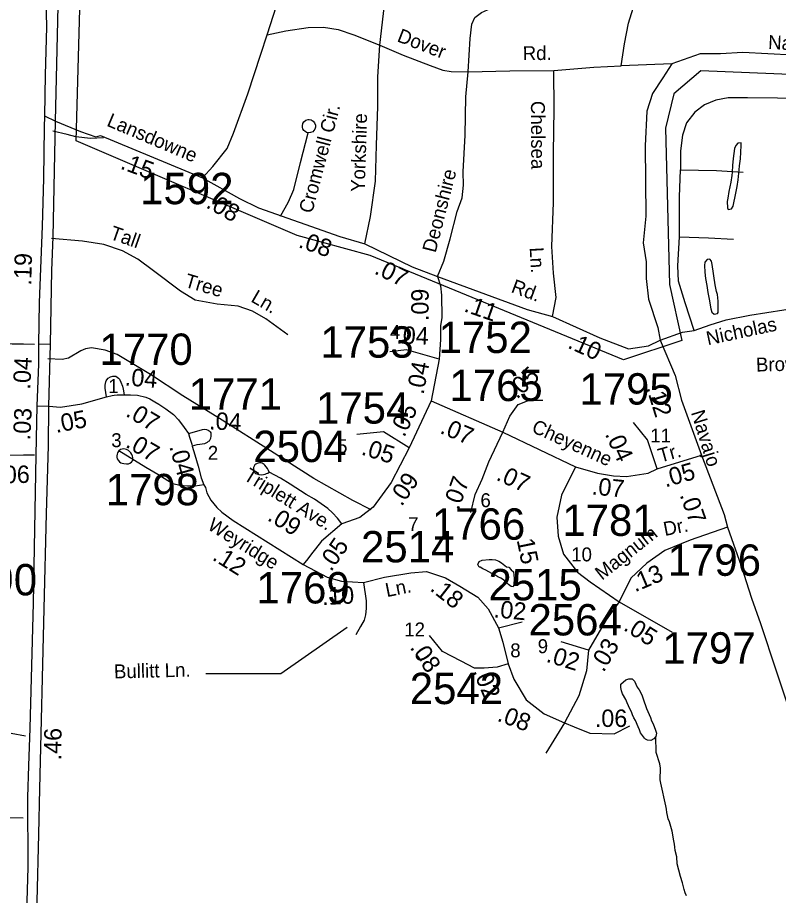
# Model space of a CAD drawing. Extents: x 1945482 to 2853149, y 66427 to 1015778.
# Drawn here: x 2335176 to 2338758, y 150145 to 154277 of the extents above; entities that cross this region are included whole.
import ezdxf

# ---------------------------------------------------------------- set-up
doc = ezdxf.new("R2010")
doc.units = 0
for name, color, linetype in [('Old_Level_10', 7, 'Continuous'), ('Old_Level_11', 7, 'Continuous'), ('Old_Level_17', 7, 'Continuous'), ('Old_Level_29', 7, 'Continuous'), ('Old_Level_32', 7, 'Continuous'), ('Old_Level_35', 7, 'Continuous'), ('Old_Level_48', 7, 'Continuous'), ('Old_Level_49', 7, 'Continuous'), ('Old_Level_59', 7, 'Continuous'), ('Old_Level_60', 7, 'Continuous'), ('Old_Level_8', 7, 'Continuous')]:
    doc.layers.add(name, color=color, linetype=linetype)

msp = doc.modelspace()

# ---------------------------------------------------------------- linework, layer by layer
at = {"layer": 'Old_Level_10'}
msp.add_lwpolyline([(2336062.1, 151189.3), (2336415.9, 151189.3), (2336727.8, 151408.3)], dxfattribs=at)
at = {"layer": 'Old_Level_29'}
for points in [[(2335340.8, 155534.1), (2335339.2, 155428.3), (2335330.1, 155134.4), (2335323.4, 154975.9), (2335323.9, 154923.7), (2335321, 154707.7), (2335310.7, 154299.7), (2335312.9, 154231.4), (2335306.8, 154006.8), (2335303.5, 153814.6)], [(2335355.1, 153789.8), (2335366.5, 154261.2), (2335375.6, 154682), (2335391.9, 155416.1), (2335393.4, 155533.8)], [(2335303.5, 153814.6), (2335301, 153759.3), (2335298, 153519.3), (2335292.7, 153295.9), (2335278.2, 152935.7), (2335275.2, 152738.4)], [(2335331.4, 152739.5), (2335337.2, 153086.4), (2335344.4, 153244.5), (2335355.1, 153789.8)], [(2335275.2, 152738.4), (2335274.7, 152645.3), (2335267, 152448.9)], [(2335323.8, 152448.2), (2335331.4, 152739.5)], [(2335267, 152448.9), (2335265.6, 152372.6), (2335262.7, 152217.6)], [(2335265.8, 149956.3), (2335269, 150116.7), (2335276.7, 150433), (2335281.1, 150646.1), (2335300.7, 151494.6), (2335312, 151942.5), (2335322.2, 152261.3), (2335323.8, 152448.2)], [(2335262.7, 152217.6), (2335250.3, 151521), (2335233.8, 150931.6), (2335227.2, 150754.9), (2335222.9, 150608.1), (2335224.3, 150278), (2335214.9, 149956.8)]]:
    msp.add_lwpolyline(points, dxfattribs=at)
at = {"layer": 'Old_Level_32'}
msp.add_line((2337863.5, 151298.6), (2337734.3, 151338.4), dxfattribs=at)
for points in [[(2338943.1, 154093.4), (2338589.8, 154113), (2338484.5, 154107.1), (2338388.8, 154107.1), (2338256, 154058.8), (2338214.2, 153993.2), (2338165.3, 153919), (2338138.7, 153835.9), (2338131, 153673.8), (2338133.2, 153341.7), (2338121.5, 153216.7), (2338135.2, 153126.9), (2338135.2, 153048.8), (2338146.9, 152951.1), (2338189.8, 152818.4), (2338201.3, 152758.5)], [(2335303.5, 153814.6), (2335355.1, 153789.8)], [(2335355.1, 153789.8), (2335473, 153741.3), (2335544.3, 153716.2), (2335566.5, 153722.4), (2336046.3, 153523.1), (2336220.2, 153425.9), (2336309.9, 153381.6), (2336693.3, 153246.7), (2336810.9, 153211.3), (2337033.1, 153103.9), (2337153, 153058.8)], [(2335255.4, 152738.9), (2335203.9, 152740.1), (2335151, 152739.9), (2335104.2, 152743), (2335062.2, 152750.9), (2335006, 152765), (2334932.2, 152787.3), (2334841.5, 152822.5), (2334758.8, 152868.9), (2334643.4, 152962.4), (2334566, 153057.4), (2334525.5, 153118.1), (2334446.2, 153247.4), (2334364.9, 153386.8), (2334287.5, 153518.5), (2334187.2, 153695.7)], [(2337153, 153058.8), (2337167.5, 153014.9), (2337171.9, 152970.9), (2337174, 152865.5), (2337167.5, 152826), (2337167.5, 152762.3), (2337160.4, 152669)], [(2337153, 153058.8), (2337575.3, 152903.5), (2337694.5, 152870.2), (2337916.7, 152769), (2338052.6, 152718.3), (2338146.8, 152732.4), (2338201.3, 152758.5)], [(2335331.4, 152739.5), (2335275.2, 152738.4)], [(2338201.3, 152758.5), (2338271.8, 152591.9), (2338301, 152476.6), (2338396, 152217.8)], [(2337160.4, 152669), (2337007.5, 152712.7), (2336929.3, 152702.9)], [(2337160.4, 152669), (2337123.2, 152472.4)], [(2335594.2, 152491.8), (2335588.5, 152532.3), (2335589.2, 152546.7), (2335591.5, 152562.2), (2335593.5, 152567), (2335596.3, 152571.6), (2335603.4, 152580.1), (2335613.1, 152585.4), (2335624.3, 152589.1)], [(2335624.3, 152589.1), (2335630.2, 152589.6), (2335636.3, 152589.1), (2335639.5, 152588.5), (2335651.4, 152580.1), (2335656, 152574.4), (2335662.8, 152561.5), (2335669.5, 152542.6), (2335673.4, 152527.5), (2335677.4, 152500.5)], [(2335323.8, 152448.2), (2335377.9, 152443.7), (2335479, 152458.3), (2335594.2, 152491.8), (2335594.2, 152491.8)], [(2335594.2, 152491.8), (2335621.7, 152498.3), (2335631.7, 152499.7), (2335644.8, 152501.1), (2335658.1, 152501.8), (2335677.4, 152500.5)], [(2335677.4, 152500.5), (2335708.3, 152500.9), (2335740.8, 152498.9), (2335780.3, 152490), (2335799.2, 152482.8), (2335822.4, 152468.1), (2335841.3, 152456.9), (2335874.5, 152435), (2335910.3, 152408.1), (2335934.2, 152384.2), (2335960.5, 152347.2), (2335980.1, 152319.4)], [(2335267, 152448.9), (2335323.8, 152448.2)], [(2337123.2, 152472.4), (2337019.7, 152251.8)], [(2337123.2, 152472.4), (2337460.2, 152325.5)], [(2337460.2, 152325.5), (2337492.8, 152400.4), (2337531.9, 152455.8), (2337584, 152475.4), (2337649.1, 152475.4)], [(2338186.6, 152152.7), (2338141, 152289.6), (2338075.8, 152371.1)], [(2335980.1, 152319.4), (2336020, 152330.9), (2336046.8, 152338.4), (2336056.4, 152339.1), (2336066.2, 152338.4), (2336072.7, 152335.6), (2336078.2, 152332.4), (2336082.7, 152327.2), (2336085.6, 152322), (2336086.4, 152315.1)], [(2337019.7, 152251.8), (2336898.2, 152327.8), (2336773, 152315)], [(2337310.4, 151947.4), (2337329.9, 152032.1), (2337362.5, 152103.8), (2337395.1, 152185.3), (2337460.2, 152325.5)], [(2337460.2, 152325.5), (2337802.2, 152162.5)], [(2335980.1, 152319.4), (2335985.7, 152301.9), (2335996.3, 152268.9), (2335998.4, 152260.3)], [(2336086.4, 152315.1), (2336085.6, 152308.5), (2336084.1, 152295.1), (2336081.8, 152289.1), (2336078.2, 152283.2), (2336074, 152281.1), (2336068, 152276.6), (2336056.6, 152271.3), (2336034.9, 152268.2), (2336020, 152265.2), (2335998.4, 152260.3)], [(2335998.4, 152260.3), (2336010.2, 152218.2), (2336025.9, 152164.7), (2336040.8, 152110.9), (2336053.7, 152078.1)], [(2337019.7, 152251.8), (2336934.8, 152088.7), (2336850.5, 151971.8), (2336787.3, 151923.9), (2336703.2, 151893.4)], [(2335255.4, 152217.6), (2335203.9, 152217.6), (2334954.7, 152214.1)], [(2336053.7, 152078.1), (2336012, 152071.8), (2335976.2, 152071.8), (2335940.4, 152074.8), (2335907.6, 152083), (2335883.7, 152095.7), (2335835.9, 152125.6), (2335779.2, 152158.4), (2335653.4, 152237)], [(2338186.6, 152152.7), (2338396, 152217.8)], [(2338396, 152217.8), (2338502, 151938.1), (2338517.5, 151877.6)], [(2337802.2, 152162.5), (2337737.1, 152028.9), (2337714.3, 151924.6), (2337720.8, 151836.6), (2337746.8, 151751.8), (2337812, 151667.1), (2337872.3, 151621), (2338007.4, 151526.9)], [(2337802.2, 152162.5), (2337906.4, 152133.2), (2337981.4, 152120.1), (2338043.2, 152116.9), (2338144.2, 152133.2), (2338186.6, 152152.7)], [(2336703.2, 151893.4), (2336682.4, 151920.1), (2336658.6, 151945.5), (2336636.2, 151966.4), (2336604.8, 151988.8), (2336573.5, 152009.7), (2336534.7, 152032.1), (2336460.1, 152081.4), (2336413.8, 152109.7), (2336360.1, 152136.6)], [(2336053.7, 152078.1), (2336060.2, 152064.9), (2336067.7, 152039.5), (2336086.5, 152006), (2336114.9, 151971.2), (2336138.5, 151948.2), (2336191.8, 151909.6), (2336520.5, 151702.5)], [(2336703.2, 151893.4), (2336607.5, 151811.7), (2336579.1, 151775.8), (2336560.2, 151753.1), (2336542.9, 151729.7), (2336520.5, 151702.5)], [(2338517.5, 151877.6), (2338342.9, 151817), (2338222.4, 151768.1), (2338137.7, 151709.4), (2338062.8, 151637.7), (2338007.4, 151526.9)], [(2338517.5, 151877.6), (2338582, 151696), (2338630.8, 151543.7), (2338673.8, 151424.6), (2338747.9, 151201.6), (2338800.6, 151041.5), (2338845.3, 150891), (2338887.3, 150792.5), (2338925.9, 150719.9), (2338947.5, 150680.7), (2338974.8, 150653.9), (2339019.9, 150625.8), (2339097.3, 150586.8), (2339229.4, 150539.9), (2339352.5, 150506.7), (2339574.5, 150461.6), (2339832.5, 150435.5), (2339937, 150421.4), (2340095.1, 150393.1), (2340193.9, 150379), (2340380.2, 150345.4)], [(2336520.5, 151702.5), (2336632.9, 151643.6), (2336701.3, 151624), (2336804.3, 151617.7)], [(2336804.3, 151617.7), (2336903.2, 151643.6), (2337027, 151663.1), (2337101.9, 151669.7), (2337189.9, 151640.3), (2337258.3, 151601.2), (2337343, 151549.1), (2337391.8, 151493.7), (2337440.7, 151404)], [(2336804.3, 151617.7), (2336817.3, 151531.5), (2336817.3, 151495.6), (2336814, 151466.3), (2336807.5, 151440.2), (2336791.2, 151410.9), (2336768.4, 151371.8)], [(2338007.4, 151526.9), (2337947.1, 151442), (2337863.5, 151298.6)], [(2338007.4, 151526.9), (2338258.2, 151383.5)], [(2337440.7, 151404), (2337552.1, 151431.9)], [(2337440.7, 151404), (2337460.2, 151337.2), (2337486.3, 151234.9)], [(2337486.3, 151234.9), (2337434.2, 151218.6), (2337372.3, 151215.3), (2337326.7, 151215.3), (2337264.8, 151247.9), (2337176.8, 151293.5), (2337115, 151368.5)], [(2337863.5, 151298.6), (2337854.3, 151202.3), (2337818.5, 151084.9), (2337750.1, 150957.8)], [(2337486.3, 151234.9), (2337512.3, 151163.2), (2337571, 151065.4), (2337655.6, 151000.2), (2337750.1, 150957.8)], [(2337750.1, 150957.8), (2337795.9, 150938.1), (2337869.4, 150909.3), (2337983.8, 150905), (2338057.6, 150943.5)]]:
    msp.add_lwpolyline(points, dxfattribs=at)
at = {"layer": 'Old_Level_35'}
for p, q in [((2338256, 154058.8), (2338018, 154049.4)), ((2335213.6, 150894.3), (2335146.1, 150907))]:
    msp.add_line(p, q, dxfattribs=at)
for points in [[(2336351.5, 154195.5), (2336394.3, 154333.1), (2336466.4, 154536.1), (2336552.3, 154787.7), (2336649.3, 155065.6), (2336713.3, 155272.2), (2336762.2, 155398.2), (2336773, 155430.5)], [(2336881.9, 154146.6), (2336904.2, 154337.5), (2336936.2, 154440.8), (2336948.7, 154531.3), (2336967, 154625.9), (2336986.5, 154738.9), (2337010.6, 154833.7)], [(2337296.8, 154020.9), (2337306.6, 154179.1), (2337314.2, 154245.7), (2337328.6, 154278.1), (2337359.9, 154301.4), (2337430.5, 154332.1), (2337578.9, 154382.2), (2337777, 154425.8), (2337878.9, 154429.9), (2338007, 154427.1), (2338105.3, 154423.1)], [(2338018, 154049.4), (2338033.9, 154154.1), (2338052.1, 154250.6), (2338105.3, 154423.1)], [(2336351.5, 154195.5), (2336439.1, 154215.1), (2336544.4, 154231), (2336616.3, 154231.9), (2336684.7, 154220.8), (2336759.8, 154195.6), (2336881.9, 154146.6)], [(2336046.3, 153523.1), (2336096.1, 153575.3), (2336162.7, 153660), (2336192, 153733), (2336260.8, 153917.9), (2336321.3, 154104.4), (2336351.5, 154195.5)], [(2336810.9, 153211.3), (2336837.6, 153340.4), (2336861.2, 153507.4), (2336866.4, 153675.7), (2336871.3, 153858), (2336871.7, 153998.2), (2336881.9, 154146.6)], [(2336881.9, 154146.6), (2336991.7, 154100.7), (2337117.7, 154051.9), (2337178.6, 154030), (2337216.9, 154023.6), (2337296.8, 154020.9)], [(2337153, 153058.8), (2337182, 153129.9), (2337212, 153235.1), (2337245, 153364.4), (2337268.3, 153429.3), (2337275.9, 153487.7), (2337273.3, 153551.6), (2337282.6, 153724.3), (2337285.7, 153904.3), (2337296.8, 154020.9)], [(2337296.8, 154020.9), (2337492.8, 154026.7), (2337700.8, 154028.7)], [(2337694.5, 152870.2), (2337711, 152958.8), (2337698.5, 153074.5), (2337691.6, 153200.2), (2337699.5, 153406.7), (2337698.2, 153638.6), (2337702.1, 153846.9), (2337700.8, 154028.7)], [(2337700.8, 154028.7), (2337888.4, 154044), (2338018, 154049.4)], [(2338865.3, 153894.3), (2338753.8, 153897.1), (2338612.9, 153899.8), (2338520.8, 153899.8), (2338462.6, 153889), (2338409.7, 153865.9), (2338363.7, 153832), (2338325.7, 153781.9), (2338306.8, 153723.6), (2338297.3, 153649.1), (2338296.7, 153560)], [(2336544, 153735.1), (2336535.8, 153736.8), (2336527.7, 153742.3), (2336523.6, 153746.1), (2336519.3, 153753.8), (2336517.1, 153760), (2336516.8, 153767.8), (2336518.4, 153778.1), (2336524, 153786.2), (2336533.5, 153794.4), (2336543.6, 153796.8), (2336549.5, 153797), (2336557.7, 153795.4), (2336567.8, 153789.9), (2336574, 153782.2), (2336578.7, 153770.3), (2336579.1, 153760.5), (2336575.2, 153752.1), (2336571.5, 153746), (2336565.8, 153739.9), (2336555.8, 153735.6), (2336544, 153735.1)], [(2335580.7, 153710.8), (2335518.8, 153708.3), (2335450.2, 153715.8), (2335409.2, 153726), (2335341.5, 153742.8)], [(2336413.5, 153341.7), (2336450.9, 153409.1), (2336476.5, 153468.2), (2336507.5, 153595.5), (2336544, 153735.1)], [(2338291.7, 153245.6), (2338291.7, 153432.8), (2338296.7, 153560)], [(2338296.7, 153560), (2338466.3, 153557.5), (2338591, 153550)], [(2336448.5, 152784.4), (2336344.3, 152859.4), (2336282.4, 152895.2), (2336214, 152918), (2336116.3, 152927.8), (2336012.1, 152947.4), (2335943.7, 152989.7), (2335816.7, 153084.3), (2335741.7, 153139.7), (2335670.1, 153178.8), (2335582.1, 153208.1), (2335481.2, 153224.4), (2335335.7, 153236.9)], [(2338361.5, 152804), (2338319.2, 152933.7), (2338286.7, 153036), (2338284.2, 153108.4), (2338291.7, 153245.6)], [(2338291.7, 153245.6), (2338428.9, 153240.6), (2338546.1, 153233.2)], [(2338361.5, 152804), (2338436.4, 152831.5), (2338511.2, 152853.9), (2338623.4, 152876.4), (2338783, 152901.3), (2338945.1, 152926.3), (2339054.8, 152938.7), (2339147.1, 152936.2), (2339201.9, 152928.8)], [(2338201.3, 152758.5), (2338306.7, 152796.5), (2338361.5, 152804)], [(2336840.2, 151959.4), (2336754.6, 152004.6), (2336570.3, 152107.3), (2336367, 152237.4), (2336139.4, 152382.3), (2335954.6, 152497.1), (2335802.7, 152597.1), (2335645, 152691), (2335588.1, 152710.7), (2335523.7, 152722.3), (2335496, 152717.3), (2335474.3, 152708.2), (2335415.6, 152674), (2335386.2, 152667.5)], [(2335386.2, 152667.5), (2335385.7, 152667.4), (2335317.9, 152670.3)], [(2335712.2, 152183.6), (2335717.2, 152189.9), (2335719.8, 152196), (2335719.5, 152202.9), (2335719.3, 152206.9), (2335717.7, 152213), (2335714.2, 152220.4), (2335709.5, 152227.9), (2335703.3, 152234.4), (2335697.9, 152238.8), (2335688.4, 152243.4), (2335682.7, 152245.3), (2335676.4, 152246.3), (2335668.5, 152245.3), (2335661.5, 152243.4), (2335653.4, 152237), (2335649.4, 152232.8), (2335646.6, 152228.4), (2335644.3, 152221.3), (2335643.6, 152213.5), (2335643.5, 152207.4), (2335645.4, 152199.9), (2335649.1, 152194.3), (2335656.1, 152186.4), (2335662, 152181.8), (2335668.3, 152179.2), (2335676.7, 152177.3), (2335689.2, 152176.1), (2335697.7, 152176.9), (2335705.1, 152179.6), (2335712.2, 152183.6)], [(2336360.1, 152136.6), (2336357.7, 152145.2), (2336352.6, 152154.6), (2336340.7, 152169.5), (2336336.4, 152173.8), (2336331.7, 152177), (2336327.9, 152178.9), (2336323.2, 152180.4), (2336315.3, 152181.4), (2336309.2, 152180.3), (2336303.4, 152178.5), (2336298, 152175.2), (2336292.9, 152171), (2336289.3, 152165), (2336286.6, 152158.9), (2336286.8, 152152.9), (2336287.9, 152147), (2336289.6, 152141), (2336292.9, 152133.6), (2336295.9, 152131.6), (2336301.9, 152129.3), (2336312.3, 152126.2), (2336322.7, 152125.2), (2336333.2, 152126.2), (2336341.3, 152128.1), (2336348.1, 152130.7), (2336353.5, 152132.8), (2336360.1, 152136.6)], [(2337056.5, 151274), (2337075.8, 151247.6)], [(2337750.1, 150957.8), (2337662.2, 150814.4)], [(2335017.4, 150513.9), (2335203, 150509.4)]]:
    msp.add_lwpolyline(points, dxfattribs=at)
at = {"layer": 'Old_Level_48'}
msp.add_lwpolyline([(2339957.8, 153962.6), (2338392.3, 154026.4), (2338264.7, 153918.4), (2338225.5, 153756.4), (2338245.7, 153020.7), (2338302.5, 152756.7), (2338029.2, 152666.4), (2336836.7, 153157.4), (2336493.1, 153250.7), (2335452.8, 153697.5), (2335517.6, 156066.1)], dxfattribs=at)
at = {"layer": 'Old_Level_49'}
msp.add_lwpolyline([(2339957.8, 153962.6), (2338392.3, 154026.4), (2338264.7, 153918.4), (2338225.5, 153756.4), (2338245.7, 153020.7), (2338302.5, 152756.7), (2338029.2, 152666.4), (2336836.7, 153157.4), (2336493.1, 153250.7), (2335452.8, 153697.5), (2335517.6, 156066.1)], dxfattribs=at)
at = {"layer": 'Old_Level_59'}
msp.add_lwpolyline([(2338325.7, 150143.4), (2338319.2, 150157.8), (2338314, 150173.3), (2338305.5, 150204.3), (2338296.2, 150234.3), (2338280.7, 150294.3), (2338279, 150326.2), (2338272.2, 150356.5), (2338270, 150371.4), (2338269, 150386.5), (2338265.5, 150402), (2338258.2, 150447.6), (2338245, 150492), (2338239, 150505.8), (2338235.2, 150520.4), (2338232.2, 150535.1), (2338231, 150550.2), (2338228.5, 150566.2), (2338203.5, 150673.6), (2338201.5, 150689), (2338202.8, 150744), (2338199.4, 150764.2), (2338181.5, 150817.9), (2338181, 150892.7)], dxfattribs=at)
at = {"layer": 'Old_Level_60'}
for points in [[(2338521.4, 153373.6), (2338536.1, 153376.3), (2338544.6, 153389.4), (2338557.9, 153451.3), (2338563.1, 153482.6), (2338567.6, 153513.6), (2338572.6, 153560.1), (2338573.9, 153579.3), (2338578.6, 153612.4), (2338582.9, 153674.9), (2338582.1, 153687.8), (2338567.1, 153686.6), (2338557.1, 153674.6), (2338551.4, 153660.3), (2338545.1, 153613.6), (2338541.6, 153580.8), (2338540.4, 153549.1), (2338538.6, 153533.1), (2338534.1, 153502.6), (2338523.9, 153457.6), (2338520.1, 153427.4), (2338517.1, 153411.8), (2338517.6, 153380.8), (2338521.4, 153373.6)], [(2338455, 152880.3), (2338470.2, 152883.9), (2338474.7, 152888.1), (2338474.7, 152942), (2338470.5, 152973.1), (2338466.2, 152987.9), (2338459.7, 153019.4), (2338446.5, 153115.4), (2338443, 153130.4), (2338435.5, 153139.7), (2338422, 153137.8), (2338411.5, 153126), (2338410.2, 153110.8), (2338411.7, 153079.4), (2338415.2, 153048.3), (2338421, 153015.4), (2338425, 152983.7), (2338431.7, 152952), (2338440, 152905.7), (2338445, 152891.1), (2338455, 152880.3)], [(2337508.5, 151597.5), (2337499.5, 151599.3), (2337486.7, 151608.5), (2337476, 151620), (2337463.5, 151629.7), (2337450.7, 151638.2), (2337436.2, 151645), (2337423, 151653.4), (2337408.7, 151659.6), (2337381.2, 151675.7), (2337366.7, 151682.6), (2337353.2, 151690.6), (2337349.7, 151690.6), (2337342.5, 151702.3), (2337348.5, 151716), (2337363.5, 151722.2), (2337395.5, 151726.6), (2337411, 151726.4), (2337426.7, 151724.4), (2337441.2, 151718.5), (2337453.7, 151710), (2337478, 151691.5), (2337489, 151690.3), (2337499.2, 151678.1), (2337510.5, 151667.7), (2337513, 151652.4), (2337513.5, 151637.1), (2337512.7, 151606.7), (2337508.5, 151597.5)], [(2338157.3, 150874.1), (2338142, 150875), (2338132.3, 150881.1), (2338127.5, 150885.6), (2338108.5, 150910.5), (2338104.5, 150924.9), (2338097.3, 150939), (2338084.3, 150967.6), (2338076.8, 150981.3), (2338070.5, 150995.2), (2338065.5, 151009.6), (2338058.3, 151023.2), (2338045, 151051.4), (2338039.3, 151066.4), (2338024, 151093.5), (2338018.3, 151108.1), (2338015.5, 151123.5), (2338016, 151139.1), (2338039.8, 151159.8), (2338054, 151163.7), (2338069, 151163.6), (2338080.3, 151152.7), (2338086, 151138.6), (2338093, 151124.7), (2338102.5, 151112.7), (2338110, 151099.1), (2338116.3, 151084.2), (2338120.5, 151069.5), (2338136.8, 151025.4), (2338155.5, 150982.7), (2338160.8, 150967), (2338168, 150952.5), (2338179.5, 150923.3), (2338184, 150908.2), (2338181, 150892.7), (2338170.8, 150881.6), (2338157.3, 150874.1)]]:
    msp.add_lwpolyline(points, dxfattribs=at)

# ---------------------------------------------------------------- texts
at = {"layer": 'Old_Level_10'}
for s, height, rotation, p in [('Dover', 65.62, 338.8098, (2336958.6, 154166.3)), ('Rd.', 65.62, 0.5485, (2337554.2, 154076.5)), ('Cromwell Cir.', 65.617, 75.3534, (2336562.6, 153351.9)), ('Chelsea', 65.62, 270.2961, (2337592.8, 153884.7)), ('Lansdowne', 65.62, 337.0115, (2335591.8, 153768.9)), ('Yorkshire', 65.62, 88.2431, (2336810.4, 153455.4)), ('Deonshire', 65.62, 75.7014, (2337143.9, 153166.9)), ('Tall', 65.62, 340.63, (2335606.1, 153236.7)), ('Ln.', 65.62, 273.1697, (2337586.8, 153194.2)), ('Tree', 65.62, 343.6646, (2335958.7, 153010.5)), ('Ln.', 65.62, 329.8016, (2336270.4, 152942.4)), ('Nicholas', 65.62, 12.1893, (2338425.7, 152733.6)), ('Brownlow', 65.62, 1.3784, (2338652.8, 152610.6)), ('Bullitt Ln.', 65.617, 1.3784, (2335630.6, 151166.1))]:
    msp.add_text(s, height=height, rotation=rotation, dxfattribs=at).set_placement(p)
at = {"layer": 'Old_Level_11'}
for s, height, rotation, p in [('Navaho', 65.62, 357.1239, (2338708.2, 154129.3)), ('Rd.', 65.62, 339.6673, (2337495.3, 152985.7)), ('Navajo', 65.62, 287.0916, (2338345.6, 152418.3)), ('Cheyenne', 65.62, 335.6064, (2337591.5, 152328.3)), ('Tr.', 65.62, 15.7631, (2338202.3, 152181.9)), ('Triplett Ave.', 65.617, 328.4761, (2336235.3, 152104.7)), ('Weyridge', 65.62, 328.0185, (2336065.6, 151871.8)), ('Dr.', 65.62, 11.0905, (2338223.1, 151836.6)), ('Magnum', 65.62, 38.3883, (2337927.2, 151625.5)), ('Ln.', 65.62, 11.4461, (2336914.6, 151548.7))]:
    msp.add_text(s, height=height, rotation=rotation, dxfattribs=at).set_placement(p)
for s, height, p in [('4', 65.6, (2336929.4, 152764.8)), ('1', 65.6, (2335603, 152509.6)), ('3', 65.6, (2335617.3, 152254.9)), ('11', 65.62, (2338154.7, 152277)), ('5', 65.6, (2336680.2, 152226.7)), ('2', 65.6, (2336071.4, 152195.3)), ('6', 65.6, (2337355, 151972.4)), ('7', 65.6, (2337014.8, 151859.7)), ('10', 65.62, (2337782.3, 151717.3)), ('12', 65.62, (2336996.5, 151363.9)), ('8', 65.6, (2337495.5, 151265.7)), ('9', 65.6, (2337624.7, 151285.2))]:
    msp.add_text(s, height=height, dxfattribs=at).set_placement(p)
at = {"layer": 'Old_Level_17'}
for s, rotation, p in [('.15', 339.7675, (2335655.9, 153566.8)), ('.08', 330.9755, (2336059, 153385.2)), ('.08', 341.0965, (2336494.1, 153196.5)), ('.19', 88.2158, (2335240.1, 153015.1)), ('.07', 334.045, (2336851.1, 153073.8)), ('.09', 89.9013, (2337111.2, 152848.3)), ('.11', 340.8763, (2337273.1, 152895.1)), ('.04', 357.7956, (2336957.8, 152743.1)), ('.10', 335.5281, (2337761.3, 152724.2)), ('.04', 87.2168, (2335236.1, 152524.9)), ('.04', 79.2776, (2337086.9, 152499.9)), ('.04', 355.5162, (2335678.9, 152545.8)), ('.05', 42.2957, (2337526.8, 152478.4)), ('.12', 287.2934, (2338135, 152534.5)), ('.07', 329.3284, (2335680.6, 152403.6)), ('.05', 64.8685, (2336996.6, 152297.9)), ('.03', 87.2168, (2335236.1, 152285.9)), ('.05', 10.8941, (2335357.8, 152321.6)), ('.04', 357.5242, (2336076.5, 152338.7)), ('.07', 337.2901, (2337160.2, 152322.3)), ('.07', 329.9119, (2335680, 152258.1)), ('.05', 342.6941, (2336790, 152221.1)), ('.04', 294.4906, (2337939.8, 152316.7)), ('.04', 285.5122, (2335889.9, 152257.9)), ('0.06', 0.8023, (2335020.8, 152083.8)), ('.07', 335.6064, (2337424.8, 152102.1)), ('.05', 15.7631, (2338226, 152065.1)), ('.09', 55.907, (2336984.3, 151972.8)), ('.07', 70.0315, (2337252.1, 151954.7)), ('.07', 354.5553, (2337876.7, 152032.3)), ('.07', 289.4296, (2338292.4, 152030)), ('.09', 328.4761, (2336347.6, 151913.4)), ('.05', 55.3261, (2336652, 151665.6)), ('.15', 281.4853, (2337519.5, 151847.5)), ('.12', 328.0185, (2336088.5, 151727.3)), ('.13', 22.8503, (2338082.6, 151571.4)), ('.10', 3.3722, (2336610.7, 151510.6)), ('.18', 321.8168, (2337113.3, 151583.2)), ('.02', 354.5935, (2337415.2, 151454.2)), ('.05', 327.6321, (2338024, 151396.5)), ('.03', 59.7629, (2337934.6, 151191.7)), ('.08', 303.7228, (2337020.7, 151311.8)), ('.02', 342.9026, (2337660.5, 151245.7)), ('.02', 292.821, (2337317.7, 151200.7)), ('.08', 339.6161, (2337429.7, 150967.9)), ('.46', 89.1809, (2335381.7, 150780.2))]:
    msp.add_text(s, height=82.02, rotation=rotation, dxfattribs=at).set_placement(p)
msp.add_text('.06', height=82.02, dxfattribs=at).set_placement((2337893.6, 150937.9))
at = {"layer": 'Old_Level_8'}
for s, p in [('1592', (2335753.4, 153398.6)), ('1753', (2336601.4, 152676.2)), ('1752', (2337158, 152698.1)), ('1770', (2335561.7, 152642.1)), ('1765', (2337208.9, 152471.9)), ('1771', (2335981.5, 152431)), ('1795', (2337821.1, 152455.3)), ('1754', (2336580.9, 152365.8)), ('2504', (2336285.9, 152184.7)), ('1798', (2335591.4, 151981.5)), ('1766', (2337126.6, 151819.3)), ('1781', (2337740.5, 151837.2)), ('2514', (2336793, 151712.5)), ('1796', (2338236.6, 151649.4)), ('2790', (2334829.1, 151557.2)), ('1769', (2336300.6, 151519.2)), ('2515', (2337392.8, 151533.9)), ('2564', (2337581.2, 151368.7)), ('1797', (2338211.3, 151236)), ('2542', (2337022.4, 151045.4))]:
    msp.add_text(s, height=147.64, dxfattribs=at).set_placement(p)

doc.saveas('drawing.dxf')
